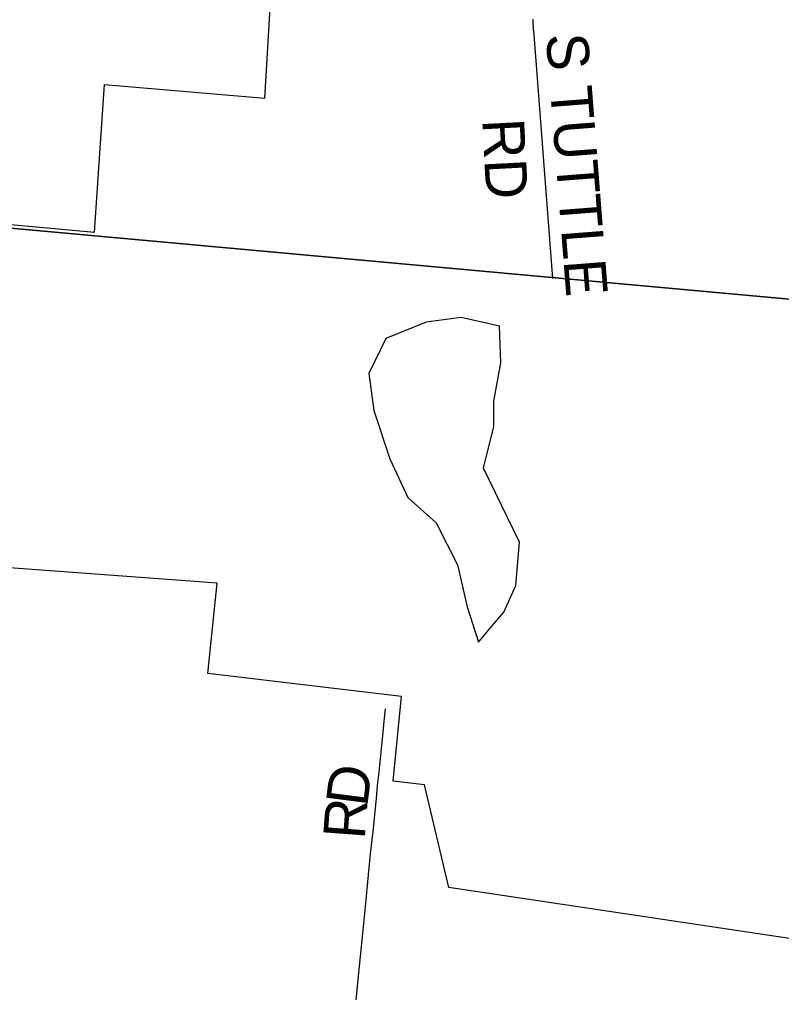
# Model space of a CAD drawing. Extents: x 1410790 to 1770854, y 566777 to 831614.
# Drawn here: x 1617581 to 1618493, y 700997 to 702162 of the extents above; entities that cross this region are included whole.
import ezdxf

# ---------------------------------------------------------------- set-up
doc = ezdxf.new("R2010")
doc.units = 0
for name, color, linetype in [('GM_X_City_Street', 7, 'Continuous'), ('GM_X_City_Street_Text', 7, 'Continuous'), ('GM_X_Corporation', 7, 'Continuous'), ('GM_X_Minor_Lake', 7, 'Continuous'), ('GM_X_Section', 7, 'Continuous'), ('GM_X_Township_Subdivision', 7, 'Continuous'), ('GM_X_Township_Subdivision_Text', 7, 'Continuous')]:
    doc.layers.add(name, color=color, linetype=linetype)

msp = doc.modelspace()

# ---------------------------------------------------------------- linework, layer by layer
at = {"layer": 'GM_X_City_Street'}
msp.add_lwpolyline([(1618218.9, 701852), (1618196.2, 702148.9), (1618196.1, 702149.4), (1618196.1, 702149.9), (1618196.1, 702150.4), (1618196, 702150.9), (1618196, 702151.4), (1618196, 702151.8), (1618195.9, 702152.3), (1618195.9, 702152.8), (1618195.9, 702153.3), (1618195.9, 702153.8), (1618195.8, 702154.3), (1618195.8, 702154.7), (1618195.8, 702155.2), (1618195.7, 702155.7), (1618195.7, 702156.2), (1618195.7, 702156.7), (1618195.7, 702157.2), (1618195.6, 702157.7), (1618195.6, 702158.1), (1618195.6, 702158.6), (1618195.6, 702159.1), (1618195.5, 702159.6), (1618195.5, 702160.1), (1618195.5, 702160.6), (1618195.5, 702161.1), (1618195.5, 702161.6), (1618195.4, 702162), (1618195.4, 702162.5)], dxfattribs=at)
at = {"layer": 'GM_X_Corporation'}
msp.add_lwpolyline([(1618763.5, 701022.9), (1618094.5, 701123.1), (1618065.5, 701245.9), (1618028, 701250.5), (1618037.9, 701351.7), (1617806.3, 701379.5), (1617817.1, 701487.6), (1617147.1, 701537), (1617144, 701479.8), (1617011.2, 701526.2), (1617046.7, 701964.6), (1617670.4, 701907.5), (1617682.5, 702084.3), (1617874.2, 702068.1), (1617917.5, 702796.8), (1616934.7, 702798), (1616933.3, 702820.9), (1616057.2, 702857.7), (1615927.6, 702867.9), (1614897.7, 702887.8)], dxfattribs=at)
at = {"layer": 'GM_X_Minor_Lake'}
for points in [[(1618144.2, 701433.6), (1618160.4, 701452.7), (1618174.6, 701484.6), (1618179.1, 701536.7), (1618135.9, 701625.1), (1618148.3, 701675.1), (1618148.6, 701705.2), (1618157, 701751.2), (1618155.4, 701795.2), (1618109.5, 701805.6), (1618067.5, 701800), (1618019.3, 701780.3), (1617999, 701738.4)], [(1617999, 701738.4), (1618004.6, 701694.3), (1618024.1, 701636.1), (1618045.6, 701589.8), (1618079.4, 701559.5), (1618104.9, 701509.2), (1618116.4, 701459), (1618130.1, 701416.8), (1618144.2, 701433.6)]]:
    msp.add_lwpolyline(points, dxfattribs=at)
at = {"layer": 'GM_X_Section'}
for points in [[(1615479.9, 707495.5), (1620745.4, 706937.6), (1620208.5, 701671.7), (1615120.2, 702135.6)], [(1615120.2, 702135.6), (1620208.5, 701671.7), (1619668.6, 696337.8), (1614682.3, 696901)]]:
    msp.add_lwpolyline(points, close=True, dxfattribs=at)
at = {"layer": 'GM_X_Township_Subdivision'}
msp.add_lwpolyline([(1617981.9, 700970.6), (1617984.9, 701001), (1617988.8, 701040.4), (1617991.9, 701072.2), (1617994.7, 701100.1), (1617998.4, 701138.3), (1618001, 701163.4), (1618003.8, 701190.3), (1618007.8, 701229.6), (1618009.3, 701245.2), (1618011, 701261.2), (1618013.1, 701281.5), (1618015.4, 701304.8), (1618017.2, 701322.1), (1618018.7, 701337)], dxfattribs=at)

# ---------------------------------------------------------------- texts
at = {"layer": 'GM_X_City_Street_Text'}
for s, rotation, p in [('S TUTTLE', 274.4682, (1618210.7, 702143.9)), ('RD', 273.0113, (1618134.5, 702042.4))]:
    msp.add_text(s, height=50, rotation=rotation, dxfattribs=at).set_placement(p)
at = {"layer": 'GM_X_Township_Subdivision_Text'}
for s, rotation, p in [('D', 82.7245, (1617996.8, 701218.9)), ('R', 85.673, (1617993.9, 701180))]:
    msp.add_text(s, height=50, rotation=rotation, dxfattribs=at).set_placement(p)

doc.saveas('drawing.dxf')
